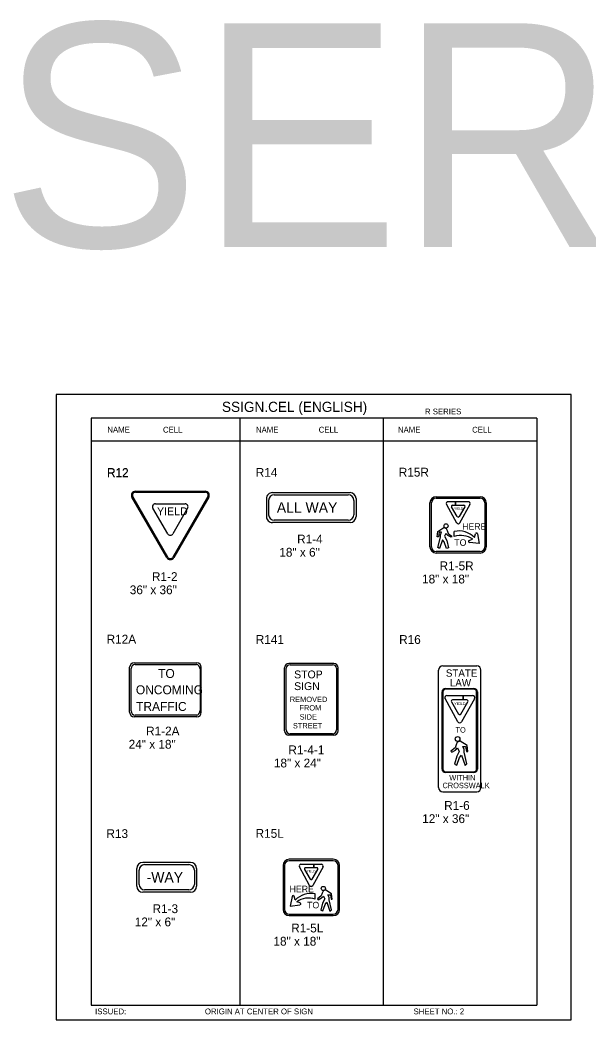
# Model space of a CAD drawing. Extents: x -5299 to 22597, y -19549 to -1808.
# Drawn here: x -4524 to -3750, y -3623 to -2261 of the extents above; entities that cross this region are included whole.
import ezdxf

# ---------------------------------------------------------------- set-up
doc = ezdxf.new("R2010")
doc.units = 0
for name, color, linetype in [('Level 1', 7, 'Continuous'), ('Level 2', 7, 'Continuous'), ('Level 3', 7, 'Continuous'), ('Level 63', 7, 'Continuous')]:
    doc.layers.add(name, color=color, linetype=linetype)

msp = doc.modelspace()

# ---------------------------------------------------------------- linework, layer by layer
at = {"layer": 'Level 1'}
for p, q in [((-3820.6, -2802.9), (-4427.6, -2802.9)), ((-4427.6, -2802.9), (-4427.6, -3602.9)), ((-4225.2, -2802.9), (-4225.2, -3602.9)), ((-4030.1, -2802.9), (-4030.1, -3602.9)), ((-3820.6, -2802.9), (-3820.6, -3602.9)), ((-3820.6, -2834.6), (-4427.6, -2834.6)), ((-4323.2, -2992.4), (-4370.9, -2909.9)), ((-4367.4, -2904), (-4272.2, -2904)), ((-4268.8, -2909.9), (-4316.4, -2992.4)), ((-4185.9, -2934.6), (-4185.9, -2915.1)), ((-4178.4, -2907.6), (-4077.5, -2907.6)), ((-4070, -2915.1), (-4070, -2934.7)), ((-3958, -2912.1), (-3898, -2912.1)), ((-4323.2, -2960.8), (-4343.5, -2925.7)), ((-4340.1, -2919.8), (-4299.6, -2919.8)), ((-4296.2, -2925.7), (-4316.4, -2960.8)), ((-4127.9, -2924.9), (-4127.9, -2924.9)), ((-3964.4, -2978.5), (-3964.4, -2918.5)), ((-3944, -2920.6), (-3930, -2945.7)), ((-3931.6, -2916.9), (-3941.8, -2916.9)), ((-3929.1, -2937.2), (-3936.9, -2923.9)), ((-3935.7, -2921.8), (-3931.6, -2921.8)), ((-3931.6, -2916.9), (-3931.6, -2921.8)), ((-3931.6, -2921.8), (-3931.6, -2916.9)), ((-3914, -2916.9), (-3931.6, -2916.9)), ((-3931.6, -2921.8), (-3920, -2921.8)), ((-3918.8, -2923.9), (-3926.7, -2937.3)), ((-3925.7, -2945.7), (-3911.8, -2920.5)), ((-3891.6, -2918.5), (-3891.6, -2978.5)), ((-4319.8, -2935.4), (-4319.8, -2935.4)), ((-4077.5, -2942.2), (-4178.4, -2942.2)), ((-3933.3, -2964.4), (-3933.3, -2957.4)), ((-3913, -2969.8), (-3908.2, -2968.1)), ((-3905.9, -2965.7), (-3904.4, -2960.6)), ((-3901.8, -2960.8), (-3899.3, -2974)), ((-3899.3, -2974), (-3912.6, -2972.4)), ((-3898, -2984.9), (-3958, -2984.9)), ((-4373.3, -3202.1), (-4373.3, -3144.4)), ((-4367.8, -3138.9), (-4284, -3138.9)), ((-4279.4, -3144.4), (-4279.4, -3202.1)), ((-4162.1, -3227.7), (-4162.1, -3143.8)), ((-4156.6, -3139.3), (-4099, -3139.3)), ((-4093.4, -3143.8), (-4093.4, -3227.7)), ((-4326.4, -3173.2), (-4326.4, -3173.2)), ((-3945.1, -3171.3), (-3929.1, -3171.3)), ((-3929.1, -3172.5), (-3945.1, -3172.5)), ((-3929.1, -3171.3), (-3929.1, -3172.5)), ((-3929.1, -3172.5), (-3929.1, -3171.3)), ((-3929.1, -3171.3), (-3906.5, -3171.3)), ((-3906.5, -3172.5), (-3929.1, -3172.5)), ((-3949.9, -3281.2), (-3949.9, -3176.1)), ((-3948.7, -3176.1), (-3948.7, -3281.2)), ((-3928.6, -3216.8), (-3945.8, -3185.3)), ((-3943.2, -3180.8), (-3921.2, -3180.8)), ((-3921.2, -3186.9), (-3935.6, -3186.9)), ((-3905.8, -3185.4), (-3923.2, -3216.8)), ((-3921.2, -3180.8), (-3921.2, -3186.9)), ((-3921.2, -3186.9), (-3921.2, -3180.8)), ((-3921.2, -3180.8), (-3908.4, -3180.8)), ((-3916.1, -3186.9), (-3921.2, -3186.9)), ((-3902.9, -3281.2), (-3902.9, -3176.1)), ((-3901.7, -3176.1), (-3901.7, -3281.2)), ((-3937.1, -3189.6), (-3927.3, -3206.2)), ((-3924.3, -3206.2), (-3914.6, -3189.6)), ((-4283.9, -3207.6), (-4367.8, -3207.6)), ((-4099, -3233.2), (-4156.6, -3233.2)), ((-3945.1, -3284.8), (-3906.5, -3284.8)), ((-3906.5, -3285.9), (-3945.1, -3285.9)), ((-4097.9, -3406.1), (-4157.9, -3406.1)), ((-4362.4, -3438.4), (-4362.4, -3418.9)), ((-4354.8, -3411.4), (-4294.6, -3411.4)), ((-4287.1, -3418.9), (-4287.1, -3438.4)), ((-4164.3, -3412.5), (-4164.3, -3472.5)), ((-4130.2, -3439.7), (-4144.1, -3414.5)), ((-4141.9, -3410.9), (-4124.3, -3410.9)), ((-4137.1, -3417.9), (-4129.2, -3431.2)), ((-4124.3, -3415.8), (-4135.9, -3415.8)), ((-4126.8, -3431.2), (-4119, -3417.9)), ((-4111.9, -3414.5), (-4125.9, -3439.7)), ((-4124.3, -3410.9), (-4124.3, -3415.8)), ((-4124.3, -3415.8), (-4124.3, -3410.9)), ((-4124.3, -3410.9), (-4114.1, -3410.9)), ((-4120.2, -3415.8), (-4124.3, -3415.8)), ((-4091.5, -3472.5), (-4091.5, -3412.5)), ((-4324.7, -3428.7), (-4324.7, -3428.7)), ((-4294.6, -3446), (-4354.8, -3446)), ((-4154.1, -3454.7), (-4156.6, -3467.9)), ((-4150, -3459.6), (-4151.4, -3454.6)), ((-4122.6, -3458.3), (-4122.6, -3451.3)), ((-4156.6, -3467.9), (-4143.3, -3466.4)), ((-4142.9, -3463.7), (-4147.7, -3462)), ((-4157.9, -3478.9), (-4097.9, -3478.9)), ((-4427.6, -3602.9), (-3820.6, -3602.9))]:
    msp.add_line(p, q, dxfattribs=at)
for centre, radius, start, end in [((-4367.4, -2908), 3.95, 90, 210), ((-4272.2, -2908), 3.95, 330, 90), ((-4178.4, -2915.1), 7.52, 90, 180), ((-4077.5, -2915.1), 7.52, 0, 90), ((-3958, -2918.5), 6.4, 90, 180), ((-3898, -2918.5), 6.4, 0, 90), ((-4340.1, -2923.8), 3.95, 90, 209.9999), ((-4299.6, -2923.8), 3.95, 330.0001, 90), ((-3941.8, -2919.4), 2.46, 90, 209.0137), ((-3935.7, -2923.2), 1.4, 90, 210.2564), ((-3920, -2923.2), 1.4, 329.4208, 90), ((-3914, -2919.4), 2.46, 331.1707, 90), ((-4178.4, -2934.6), 7.52, 180, 270), ((-4077.5, -2934.7), 7.52, 270, 0), ((-3927.9, -2936.5), 1.4, 210.2564, 329.4208), ((-3927.8, -2944.6), 2.46, 209.0137, 331.1707), ((-4319.8, -2958.8), 3.95, 210, 330), ((-3927.4, -2987.4), 30.6, 45.2317, 100.9609), ((-3924.4, -2991.1), 28.2, 54.8647, 108.2286), ((-3912.5, -2971), 1.37, 111.9699, 263.2692), ((-3903.1, -2961), 1.37, 10.7308, 162.0299), ((-3958, -2978.5), 6.4, 180, 270), ((-3898, -2978.5), 6.4, 270, 0), ((-4319.8, -2990.4), 3.95, 210, 330), ((-4367.8, -3144.4), 5.52, 90, 180), ((-3945.1, -3176.1), 4.78, 90, 180), ((-3945.1, -3176.1), 3.62, 90, 180), ((-3906.5, -3176.1), 4.78, 0, 90), ((-3906.5, -3176.1), 3.62, 0, 90), ((-3943.2, -3183.9), 3.06, 90, 208.8293), ((-3935.6, -3188.7), 1.75, 90, 210.5792), ((-3916.1, -3188.7), 1.75, 329.7436, 90), ((-3908.4, -3183.9), 3.06, 330.9863, 90), ((-4367.8, -3202.1), 5.52, 180, 270), ((-3925.8, -3205.3), 1.75, 210.5792, 329.7436), ((-4156.6, -3227.7), 5.52, 180, 270), ((-4099, -3227.7), 5.52, 270, 0), ((-3925.9, -3215.3), 3.06, 208.8293, 330.9863), ((-3945.1, -3281.2), 4.78, 180, 270), ((-3945.1, -3281.2), 3.62, 180, 270), ((-3906.5, -3281.2), 3.62, 270, 0), ((-3906.5, -3281.2), 4.78, 270, 0), ((-4157.9, -3412.5), 6.4, 90, 180), ((-4097.9, -3412.5), 6.4, 0, 90), ((-4354.8, -3418.9), 7.52, 90, 180), ((-4294.6, -3418.9), 7.52, 0, 90), ((-4141.9, -3413.3), 2.46, 90, 208.8293), ((-4135.9, -3417.2), 1.4, 90, 210.5792), ((-4120.2, -3417.2), 1.4, 329.7436, 90), ((-4114.1, -3413.3), 2.46, 330.9863, 90), ((-4128, -3430.5), 1.4, 210.5792, 329.7436), ((-4354.8, -3438.4), 7.52, 180, 270), ((-4294.6, -3438.4), 7.52, 270, 0), ((-4128.1, -3438.5), 2.46, 208.8293, 330.9863), ((-4152.7, -3455), 1.37, 17.9701, 169.2692), ((-4128.5, -3481.4), 30.6, 79.0391, 134.7683), ((-4131.5, -3485.1), 28.2, 71.7714, 125.1353), ((-4157.9, -3472.5), 6.4, 180, 270), ((-4143.4, -3465), 1.37, 276.7308, 68.0301), ((-4097.9, -3472.5), 6.4, 270, 0)]:
    msp.add_arc(centre, radius, start, end, dxfattribs=at)
for centre, major_axis, start_param, end_param in [((-4284, -3144.4), (0, 5.52), 4.712389, 6.283185), ((-4156.6, -3143.8), (-5.52, 0), 4.712389, 6.283185), ((-4099, -3143.8), (-5.52, 0), 3.141593, 4.712389), ((-4284, -3202.1), (0, 5.52), 3.141593, 4.712389)]:
    msp.add_ellipse(centre, major_axis=major_axis, ratio=0.817773, start_param=start_param, end_param=end_param, dxfattribs=at)
at = {"layer": 'Level 3'}
for p, q in [((-4324.5, -2993.1), (-4372.1, -2910.6)), ((-4367.4, -2902.6), (-4272.2, -2902.6)), ((-4267.6, -2910.6), (-4315.2, -2993.1)), ((-4188.9, -2912.7), (-4188.9, -2937.1)), ((-4180.7, -2904.5), (-4075.1, -2904.5)), ((-4067, -2912.7), (-4067, -2937.1)), ((-3958, -2910.1), (-3898, -2910.1)), ((-3966.4, -2978.5), (-3966.4, -2918.5)), ((-3889.6, -2918.5), (-3889.6, -2978.5)), ((-4075.1, -2945.2), (-4180.7, -2945.2)), ((-3927.8, -2948.5), (-3927.8, -2948.5)), ((-3898, -2986.9), (-3958, -2986.9)), ((-4375.2, -3203.9), (-4375.2, -3142.6)), ((-4369.2, -3136.7), (-4283.6, -3136.7)), ((-4277.6, -3203.9), (-4277.6, -3142.6)), ((-4164.3, -3229), (-4164.3, -3143.4)), ((-4097.2, -3137.5), (-4158.4, -3137.5)), ((-4091.2, -3229), (-4091.2, -3143.4)), ((-3954.6, -3306.3), (-3954.6, -3146.4)), ((-3948.9, -3140.6), (-3902.7, -3140.6)), ((-3896.9, -3306.3), (-3896.9, -3146.4)), ((-4127.8, -3186.2), (-4127.8, -3186.2)), ((-4369.2, -3209.8), (-4283.6, -3209.8)), ((-3925.8, -3226.3), (-3925.8, -3226.3)), ((-4097.2, -3235), (-4158.4, -3235)), ((-3948.9, -3312.1), (-3902.7, -3312.1)), ((-4097.9, -3404.1), (-4157.9, -3404.1)), ((-4365.4, -3440.8), (-4365.4, -3416.5)), ((-4357.3, -3408.3), (-4292.2, -3408.3)), ((-4284.1, -3416.5), (-4284.1, -3440.8)), ((-4166.3, -3412.5), (-4166.3, -3472.5)), ((-4089.5, -3472.5), (-4089.5, -3412.5)), ((-4127.9, -3442.5), (-4127.9, -3442.5)), ((-4292.2, -3449), (-4357.3, -3449)), ((-4157.9, -3480.9), (-4097.9, -3480.9))]:
    msp.add_line(p, q, dxfattribs=at)
for points in [[(-3936.6, -2964), (-3937.5, -2965.3), (-3942, -2962.8), (-3944.6, -2960.2), (-3946.4, -2964.1), (-3943.5, -2969.8), (-3941, -2979.6), (-3943.7, -2980.5), (-3946.8, -2971.6), (-3949.1, -2968.8), (-3953.3, -2980.9), (-3955.5, -2979.3), (-3952.2, -2965.3), (-3952.2, -2964.4), (-3952.2, -2963.7), (-3952.2, -2963.5), (-3952.2, -2962.9), (-3952.2, -2962.2), (-3950.7, -2958.6), (-3954, -2958.6), (-3954.9, -2964.6), (-3956.6, -2964.6), (-3955.7, -2957.4), (-3947.6, -2952.1), (-3945.3, -2952.9), (-3944.1, -2953.5), (-3942.8, -2956.3), (-3941.6, -2960.1)], [(-3937.8, -3256.9), (-3936.6, -3258.3), (-3931.5, -3255.3), (-3928.7, -3252.4), (-3926.5, -3257.1), (-3929.9, -3263.6), (-3932.7, -3274.7), (-3929.7, -3275.9), (-3926.1, -3265.6), (-3923.4, -3262.4), (-3918.6, -3276.5), (-3915.9, -3274.3), (-3919.8, -3258.3), (-3919.8, -3257.3), (-3919.8, -3256.5), (-3919.8, -3256.3), (-3919.8, -3255.5), (-3919.8, -3254.7), (-3921.6, -3250.4), (-3917.8, -3250.4), (-3916.8, -3257.5), (-3914.7, -3257.5), (-3915.7, -3249.2), (-3925.3, -3243.1), (-3927.7, -3243.9), (-3929.1, -3244.7), (-3930.7, -3248), (-3931.9, -3252.2)], [(-4119.3, -3457.9), (-4118.4, -3459.3), (-4113.9, -3456.7), (-4111.3, -3454.2), (-4109.5, -3458.1), (-4112.4, -3463.8), (-4114.9, -3473.5), (-4112.2, -3474.4), (-4109.1, -3465.6), (-4106.8, -3462.7), (-4102.6, -3474.9), (-4100.4, -3473.2), (-4103.7, -3459.3), (-4103.7, -3458.4), (-4103.7, -3457.6), (-4103.7, -3457.5), (-4103.7, -3456.9), (-4103.7, -3456.1), (-4105.2, -3452.5), (-4101.9, -3452.5), (-4101, -3458.5), (-4099.3, -3458.5), (-4100.2, -3451.3), (-4108.3, -3446.1), (-4110.6, -3446.8), (-4111.8, -3447.4), (-4113.1, -3450.3), (-4114.3, -3454)]]:
    msp.add_lwpolyline(points, close=True, dxfattribs=at)
for centre, radius, start, end in [((-4367.4, -2908), 5.36, 90, 210), ((-4272.2, -2908), 5.36, 330, 90), ((-4180.8, -2912.7), 8.13, 89.7158, 180), ((-4075.1, -2912.7), 8.13, 0, 90), ((-3958, -2918.5), 8.4, 90, 180), ((-3898, -2918.5), 8.4, 0, 90), ((-4180.8, -2937.1), 8.13, 180, 270.2842), ((-4075.1, -2937.1), 8.13, 270, 0), ((-3958, -2978.5), 8.4, 180, 270), ((-3898, -2978.5), 8.4, 270, 0), ((-4319.8, -2990.4), 5.36, 210, 330), ((-4369.2, -3142.6), 5.96, 90, 180), ((-4283.6, -3142.6), 5.96, 0, 90), ((-4158.4, -3143.4), 5.96, 90, 180), ((-4097.2, -3143.4), 5.96, 0, 90), ((-3948.9, -3146.4), 5.77, 90, 180), ((-3902.7, -3146.4), 5.77, 0, 90), ((-4369.2, -3203.9), 5.96, 180, 270), ((-4283.6, -3203.9), 5.96, 270, 0), ((-4158.4, -3229), 5.96, 180, 270), ((-4097.2, -3229), 5.96, 270, 0), ((-3948.9, -3306.3), 5.77, 180, 270), ((-3902.7, -3306.3), 5.77, 270, 0), ((-4157.9, -3412.5), 8.4, 90, 180), ((-4097.9, -3412.5), 8.4, 0, 90), ((-4357.3, -3416.5), 8.13, 90, 180), ((-4292.2, -3416.5), 8.13, 0, 90), ((-4357.3, -3440.8), 8.13, 180, 270), ((-4292.2, -3440.8), 8.13, 270, 0), ((-4157.9, -3472.5), 8.4, 180, 270), ((-4097.9, -3472.5), 8.4, 270, 0)]:
    msp.add_arc(centre, radius, start, end, dxfattribs=at)
for centre, major_axis in [((-3944.4, -2949.9), (0, -2.87)), ((-3928.7, -3240.2), (0, 3.31)), ((-4111.5, -3443.9), (0, 2.87))]:
    msp.add_ellipse(centre, major_axis=major_axis, ratio=0.957031, dxfattribs=at)
at = {"layer": 'Level 63'}
msp.add_lwpolyline([(-4475.1, -3623.1), (-3774, -3623.1), (-3774, -2770.8), (-4475.1, -2770.8)], close=True, dxfattribs=at)

# ---------------------------------------------------------------- texts
at = {"layer": 'Level 1'}
for s, height, p in [('YIELD', 10.81, (-4337.9, -2935.4)), ('ALL WAY', 14.22, (-4174.8, -2932)), ('HERE', 8.9, (-3922.5, -2955.1)), ('TO', 8.9, (-3933.2, -2977)), ('TO', 12.19, (-4336.4, -3157.1)), ('STOP', 10.67, (-4151.2, -3157.6)), ('STATE', 9.97, (-3944.7, -3155.4)), ('LAW', 9.96, (-3939.2, -3168.6)), ('ONCOMING', 12.19, (-4366.7, -3179.3)), ('SIGN', 10.67, (-4151.2, -3173.6)), ('REMOVED', 7.31, (-4157.1, -3189.9)), ('TRAFFIC', 12.19, (-4366.4, -3202)), ('FROM', 7.31, (-4144, -3201.4)), ('SIDE', 7.31, (-4143.8, -3213.8)), ('STREET', 7.31, (-4152.9, -3225.8)), ('TO', 7.5, (-3931.5, -3231.6)), ('WITHIN', 7.5, (-3940, -3296.8)), ('CROSSWALK', 7.5, (-3949.2, -3307.3)), (' -WAY', 14.22, (-4357.4, -3435.8)), ('HERE', 8.9, (-4157.4, -3449.1)), ('TO', 8.9, (-4133.6, -3471))]:
    msp.add_text(s, height=height, dxfattribs=at).set_placement(p)
at = {"layer": 'Level 2'}
for s, p in [('R12', (-4406, -2883.1)), ('R12', (-4406, -2883.6)), ('R14', (-4203.5, -2883)), ('R15R', (-4008.8, -2882.7)), ('R12A', (-4406.5, -3110.2)), ('R141', (-4203.5, -3110.6)), ('R16', (-4008.3, -3110.7)), ('R13', (-4406.8, -3375.2)), ('R15L', (-4203.7, -3374.9))]:
    msp.add_text(s, height=12, dxfattribs=at).set_placement(p)
at = {"layer": 'Level 3'}
for s, height, p in [('R-SERIES CELLS', 304.775, (-4981.6, -2569.9)), ('SSIGN.CEL (ENGLISH)', 13.857, (-4249.5, -2794.6)), ('R SERIES', 7.92, (-3973.1, -2798)), ('NAME', 7.92, (-4405.5, -2822.8)), ('CELL', 7.92, (-4329.8, -2822.8)), ('NAME', 7.92, (-4203.2, -2822.8)), ('CELL', 7.92, (-4117.8, -2822.8)), ('NAME', 7.92, (-4009.9, -2822.8)), ('CELL', 7.92, (-3908.9, -2822.8)), ('YIELD', 3.12, (-3933.6, -2927.8)), ('R1-4', 12, (-4147.2, -2973.8)), ('18" x 6"', 12, (-4171.4, -2991.8)), ('R1-5R', 12, (-3953.2, -3010.3)), ('R1-2', 12, (-4344.8, -3025)), ('18" x 18"', 12, (-3977.1, -3028.3)), ('36" x 36"', 12, (-4375, -3043)), ('YIELD', 3.89, (-3933.4, -3194.1)), ('R1-2A', 12, (-4352.8, -3235.4)), ('24" x 18"', 12, (-4376.5, -3253.4)), ('R1-4-1', 12, (-4159.1, -3261)), ('18" x 24"', 12, (-4178.8, -3279)), ('R1-6', 12, (-3947, -3336.8)), ('12" x 36"', 12, (-3976.9, -3354.8)), ('YIELD', 3.12, (-4134.4, -3421.8)), ('R1-3', 12, (-4344, -3477.5)), ('12" x 6"', 12, (-4368.2, -3495.5)), ('R1-5L', 12, (-4155.2, -3503.8)), ('18" x 18"', 12, (-4179.4, -3521.8)), ('ISSUED:', 7.92, (-4422.2, -3615.4)), ('ORIGIN AT CENTER OF SIGN', 7.918, (-4272.7, -3615.4)), ('SHEET NO.: 2', 7.918, (-3988.6, -3615.4))]:
    msp.add_text(s, height=height, dxfattribs=at).set_placement(p)

doc.saveas('drawing.dxf')
